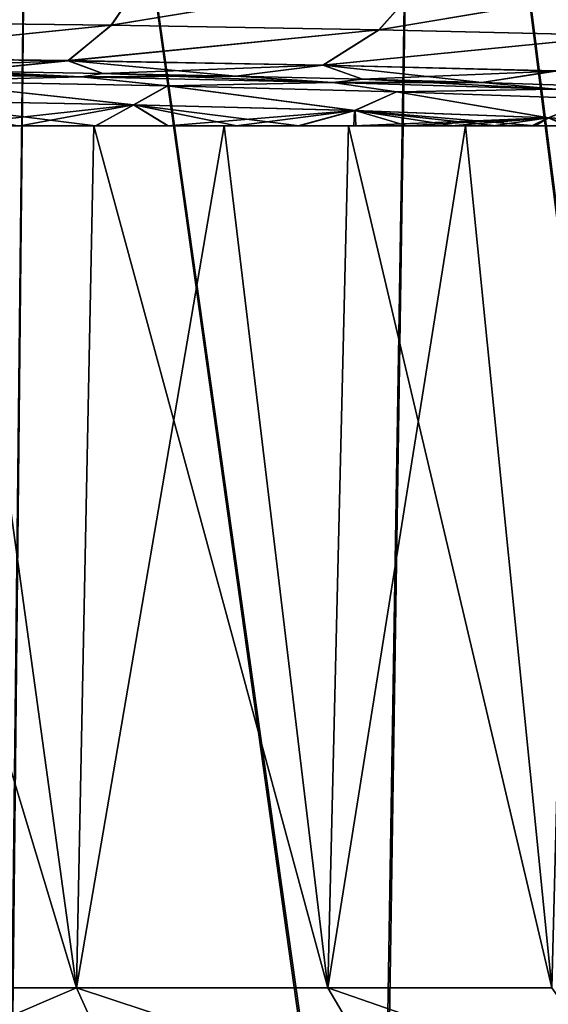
# Model space of a CAD drawing. Header units: metres. Extents: x -109 to 109, y -63 to 140.
# Tile 409 of 480: x 81.32 to 84.52, y 24.53 to 30.49. Entities that reach past the tile are written whole.
import ezdxf

# ---------------------------------------------------------------- set-up
doc = ezdxf.new("R2010")
doc.units = ezdxf.units.M
doc.layers.add('solid_502308_SW0001', color=7, linetype='CONTINUOUS')

msp = doc.modelspace()

# ---------------------------------------------------------------- linework, layer by layer
at = {"layer": 'solid_502308_SW0001'}
for points in [[(81.399994, 35.943851, 17.488295), (78.97303, 35.943851, 17.992622), (81.234428, 21.003973, 17.135998)], [(81.243011, 21.003897, -17.133621), (78.97303, 35.943851, -17.992622), (81.399994, 35.943851, -17.488295)], [(81.399994, 35.943851, 17.488295), (81.234428, 21.003973, 17.135998), (83.494278, 20.978489, 16.343622)], [(83.506989, 20.978315, -16.338171), (81.243011, 21.003897, -17.133621), (81.399994, 35.943851, -17.488295)], [(83.735672, 35.943851, 16.658192), (81.399994, 35.943851, 17.488295), (83.494278, 20.978489, 16.343622)], [(83.506989, 20.978315, -16.338171), (81.399994, 35.943851, -17.488295), (83.735672, 35.943851, -16.658192)], [(83.735672, 35.943851, 16.658192), (83.494278, 20.978489, 16.343622), (85.62635, 20.943518, 15.254893)], [(85.64315, 20.943193, -15.24482), (83.506989, 20.978315, -16.338171), (83.735672, 35.943851, -16.658192)], [(85.936569, 35.943851, 15.517779), (83.735672, 35.943851, 16.658192), (85.62635, 20.943518, 15.254893)], [(85.64315, 20.943193, -15.24482), (83.735672, 35.943851, -16.658192), (85.936569, 35.943851, -15.517779)], [(80.304527, 30.826345, 12.986215), (82.110306, 30.806145, 12.313916), (80.144478, 30.479918, 12.445709)], [(82.110306, 30.806145, 12.313916), (81.874489, 30.459648, 11.801953), (80.144478, 30.479918, 12.445709)], [(82.111115, 30.807625, -12.315634), (80.305145, 30.828011, -12.988259), (80.14518, 30.481073, -12.448055)], [(82.111115, 30.807625, -12.315634), (80.14518, 30.481073, -12.448055), (81.875412, 30.460676, -11.803926)], [(82.110306, 30.806145, 12.313916), (83.802986, 30.778362, 11.391355), (81.874489, 30.459648, 11.801953)], [(83.803909, 30.779657, -11.392737), (82.111115, 30.807625, -12.315634), (81.875412, 30.460676, -11.803926)], [(83.802986, 30.778362, 11.391355), (83.496368, 30.431791, 10.918437), (81.874489, 30.459648, 11.801953)], [(83.803909, 30.779657, -11.392737), (81.875412, 30.460676, -11.803926), (83.497414, 30.432692, -10.920028)], [(83.802986, 30.778362, 11.391355), (85.34787, 30.743587, 10.236886), (83.496368, 30.431791, 10.918437)], [(85.34787, 30.743587, 10.236886), (84.976875, 30.396944, 9.812648), (83.496368, 30.431791, 10.918437)], [(85.348824, 30.744698, -10.237943), (83.803909, 30.779657, -11.392737), (83.497414, 30.432692, -10.920028)], [(85.348824, 30.744698, -10.237943), (83.497414, 30.432692, -10.920028), (84.977966, 30.397715, -9.813867)], [(80.144478, 30.479918, 12.445709), (81.874489, 30.459648, 11.801953), (79.967339, 30.265478, 11.845366)], [(81.874489, 30.459648, 11.801953), (81.613419, 30.245132, 11.233099), (79.967339, 30.265478, 11.845366)], [(81.875412, 30.460676, -11.803926), (80.14518, 30.481073, -12.448055), (79.968094, 30.266069, -11.8479)], [(81.875412, 30.460676, -11.803926), (79.968094, 30.266069, -11.8479), (81.61441, 30.245659, -11.235231)], [(81.874489, 30.459648, 11.801953), (83.496368, 30.431791, 10.918437), (81.613419, 30.245132, 11.233099)], [(83.497414, 30.432692, -10.920028), (81.875412, 30.460676, -11.803926), (81.61441, 30.245659, -11.235231)], [(83.496368, 30.431791, 10.918437), (83.156776, 30.217196, 10.392703), (81.613419, 30.245132, 11.233099)], [(83.497414, 30.432692, -10.920028), (81.61441, 30.245659, -11.235231), (83.157898, 30.217657, -10.394424)], [(83.496368, 30.431791, 10.918437), (84.976875, 30.396944, 9.812648), (83.156776, 30.217196, 10.392703)], [(84.976875, 30.396944, 9.812648), (84.565804, 30.182262, 9.340744), (83.156776, 30.217196, 10.392703)], [(84.977966, 30.397715, -9.813867), (83.497414, 30.432692, -10.920028), (83.157898, 30.217657, -10.394424)], [(84.977966, 30.397715, -9.813867), (83.157898, 30.217657, -10.394424), (84.566971, 30.182657, -9.342065)], [(79.967339, 30.265478, 11.845366), (81.613419, 30.245132, 11.233099), (80.117287, 30.191805, 11.219819)], [(81.61441, 30.245659, -11.235231), (79.968094, 30.266069, -11.8479), (80.984444, 30.180595, -10.898828)], [(81.613419, 30.245132, 11.233099), (80.984444, 30.180595, 10.898828), (80.117287, 30.191805, 11.219819)], [(81.61441, 30.245659, -11.235231), (80.984444, 30.180595, -10.898828), (81.823341, 30.167028, -10.510313)], [(81.613419, 30.245132, 11.233099), (81.823341, 30.167028, 10.510313), (80.984444, 30.180595, 10.898828)], [(81.613419, 30.245132, 11.233099), (83.156776, 30.217196, 10.392703), (81.823341, 30.167028, 10.510313)], [(81.61441, 30.245659, -11.235231), (81.823341, 30.167028, -10.510313), (82.628769, 30.15119, -10.056769)], [(83.157898, 30.217657, -10.394424), (81.61441, 30.245659, -11.235231), (82.628769, 30.15119, -10.056769)], [(83.156776, 30.217196, 10.392703), (82.628769, 30.15119, 10.056769), (81.823341, 30.167028, 10.510313)], [(83.157898, 30.217657, -10.394424), (82.628769, 30.15119, -10.056769), (83.396034, 30.133173, -9.540808)], [(83.156776, 30.217196, 10.392703), (83.396034, 30.133173, 9.540808), (82.628769, 30.15119, 10.056769)], [(83.156776, 30.217196, 10.392703), (84.565804, 30.182262, 9.340744), (83.396034, 30.133173, 9.540808)], [(83.157898, 30.217657, -10.394424), (83.396034, 30.133173, -9.540808), (84.120399, 30.113079, -8.965412)], [(84.566971, 30.182657, -9.342065), (83.157898, 30.217657, -10.394424), (84.120399, 30.113079, -8.965412)], [(80.117287, 30.191805, -11.219819), (80.037842, 30.171099, -10.626888), (81.693604, 30.14666, -9.927043)], [(81.693604, 30.14666, 9.927043), (80.037842, 30.171099, 10.626888), (80.984444, 30.180595, 10.898828)], [(80.688133, 30.121513, 10.067707), (80.037842, 30.171099, 10.626888), (81.693604, 30.14666, 9.927043)], [(80.688797, 30.12158, -10.067779), (81.693604, 30.14666, -9.927043), (80.037842, 30.171099, -10.626888)], [(80.984444, 30.180595, -10.898828), (80.117287, 30.191805, -11.219819), (81.693604, 30.14666, -9.927043)], [(82.216469, 30.093464, 9.285596), (80.688133, 30.121513, 10.067707), (81.693604, 30.14666, 9.927043)], [(80.688797, 30.12158, -10.067779), (82.217346, 30.093525, -9.285434), (81.693604, 30.14666, -9.927043)], [(81.693604, 30.14666, 9.927043), (80.984444, 30.180595, 10.898828), (81.823341, 30.167028, 10.510313)], [(81.823341, 30.167028, -10.510313), (80.984444, 30.180595, -10.898828), (81.693604, 30.14666, -9.927043)], [(81.693604, 30.14666, 9.927043), (81.823341, 30.167028, 10.510313), (82.628769, 30.15119, 10.056769)], [(81.823341, 30.167028, -10.510313), (81.693604, 30.14666, -9.927043), (83.216896, 30.113319, -8.972297)], [(83.216896, 30.113319, 8.972297), (81.693604, 30.14666, 9.927043), (82.628769, 30.15119, 10.056769)], [(82.216469, 30.093464, 9.285596), (81.693604, 30.14666, 9.927043), (83.216896, 30.113319, 8.972297)], [(82.217346, 30.093525, -9.285434), (83.216896, 30.113319, -8.972297), (81.693604, 30.14666, -9.927043)], [(82.628769, 30.15119, -10.056769), (81.823341, 30.167028, -10.510313), (83.216896, 30.113319, -8.972297)], [(83.216896, 30.113319, 8.972297), (82.628769, 30.15119, 10.056769), (83.396034, 30.133173, 9.540808)], [(83.396034, 30.133173, -9.540808), (82.628769, 30.15119, -10.056769), (83.216896, 30.113319, -8.972297)], [(84.565804, 30.182262, 9.340744), (84.120399, 30.113079, 8.965412), (83.396034, 30.133173, 9.540808)], [(84.566971, 30.182657, -9.342065), (84.120399, 30.113079, -8.965412), (84.797211, 30.091042, -8.334327)], [(84.565804, 30.182262, 9.340744), (84.797211, 30.091042, 8.334327), (84.120399, 30.113079, 8.965412)], [(82.009445, 29.978178, 9.035552), (80.534874, 30.005814, 9.783349), (80.688133, 30.121513, 10.067707)], [(80.536934, 30.005924, -9.782806), (82.012016, 29.978264, -9.034315), (80.688797, 30.12158, -10.067779)], [(82.009445, 29.978178, 9.035552), (80.688133, 30.121513, 10.067707), (82.216469, 30.093464, 9.285596)], [(82.012016, 29.978264, -9.034315), (82.217346, 30.093525, -9.285434), (80.688797, 30.12158, -10.067779)], [(83.348969, 29.942379, 8.067642), (82.009445, 29.978178, 9.035552), (82.216469, 30.093464, 9.285596)], [(82.012016, 29.978264, -9.034315), (83.351875, 29.942436, -8.06555), (82.217346, 30.093525, -9.285434)], [(83.602478, 30.05715, 8.27378), (82.216469, 30.093464, 9.285596), (83.216896, 30.113319, 8.972297)], [(83.348969, 29.942379, 8.067642), (82.216469, 30.093464, 9.285596), (83.602478, 30.05715, 8.27378)], [(82.217346, 30.093525, -9.285434), (83.6035, 30.057201, -8.273323), (83.216896, 30.113319, -8.972297)], [(83.351875, 29.942436, -8.06555), (83.6035, 30.057201, -8.273323), (82.217346, 30.093525, -9.285434)], [(83.216896, 30.113319, 8.972297), (83.396034, 30.133173, 9.540808), (84.120399, 30.113079, 8.965412)], [(83.396034, 30.133173, -9.540808), (83.216896, 30.113319, -8.972297), (84.569023, 30.071922, -7.786828)], [(84.569023, 30.071922, 7.786828), (83.216896, 30.113319, 8.972297), (84.120399, 30.113079, 8.965412)], [(83.602478, 30.05715, 8.27378), (83.216896, 30.113319, 8.972297), (84.569023, 30.071922, 7.786828)], [(83.6035, 30.057201, -8.273323), (84.569023, 30.071922, -7.786828), (83.216896, 30.113319, -8.972297)], [(84.120399, 30.113079, -8.965412), (83.396034, 30.133173, -9.540808), (84.569023, 30.071922, -7.786828)], [(84.569023, 30.071922, 7.786828), (84.120399, 30.113079, 8.965412), (84.797211, 30.091042, 8.334327)], [(84.797211, 30.091042, -8.334327), (84.120399, 30.113079, -8.965412), (84.569023, 30.071922, -7.786828)], [(84.520851, 29.899307, 6.903698), (83.348969, 29.942379, 8.067642), (83.602478, 30.05715, 8.27378)], [(83.351875, 29.942436, -8.06555), (84.523865, 29.899328, -6.900629), (83.6035, 30.057201, -8.273323)], [(84.811897, 30.013479, 7.057821), (83.602478, 30.05715, 8.27378), (84.569023, 30.071922, 7.786828)], [(84.520851, 29.899307, 6.903698), (83.602478, 30.05715, 8.27378), (84.811897, 30.013479, 7.057821)], [(83.6035, 30.057201, -8.273323), (84.812996, 30.013519, -7.057021), (84.569023, 30.071922, -7.786828)], [(84.523865, 29.899328, -6.900629), (84.812996, 30.013519, -7.057021), (83.6035, 30.057201, -8.273323)], [(80.855064, 29.85, 9.380998), (80.534874, 30.005814, 9.783349), (82.009445, 29.978178, 9.035552)], [(81.779823, 29.85, -8.921541), (82.012016, 29.978264, -9.034315), (80.536934, 30.005924, -9.782806)], [(81.317543, 29.85, -9.164592), (81.779823, 29.85, -8.921541), (80.536934, 30.005924, -9.782806)], [(81.323036, 29.85, 9.161939), (80.855064, 29.85, 9.380998), (82.009445, 29.978178, 9.035552)], [(81.782257, 29.85, 8.920019), (81.323036, 29.85, 9.161939), (82.009445, 29.978178, 9.035552)], [(81.779823, 29.85, -8.921541), (82.219818, 29.85, -8.663077), (82.012016, 29.978264, -9.034315)], [(82.218491, 29.85, 8.664113), (81.782257, 29.85, 8.920019), (82.009445, 29.978178, 9.035552)], [(82.218491, 29.85, 8.664113), (82.009445, 29.978178, 9.035552), (83.348969, 29.942379, 8.067642)], [(83.013336, 29.85, -8.123609), (83.351875, 29.942436, -8.06555), (82.012016, 29.978264, -9.034315)], [(82.635925, 29.85, -8.392071), (83.013336, 29.85, -8.123609), (82.012016, 29.978264, -9.034315)], [(82.219818, 29.85, -8.663077), (82.635925, 29.85, -8.392071), (82.012016, 29.978264, -9.034315)], [(85.49736, 29.85, 5.571527), (84.520851, 29.899307, 6.903698), (84.811897, 30.013479, 7.057821)], [(82.631561, 29.85, 8.394815), (82.218491, 29.85, 8.664113), (83.348969, 29.942379, 8.067642)], [(83.006493, 29.85, 8.128933), (82.631561, 29.85, 8.394815), (83.348969, 29.942379, 8.067642)], [(83.344719, 29.85, 7.865743), (83.006493, 29.85, 8.128933), (83.348969, 29.942379, 8.067642)], [(83.013336, 29.85, -8.123609), (83.35611, 29.85, -7.85657), (83.351875, 29.942436, -8.06555)], [(83.344719, 29.85, 7.865743), (83.348969, 29.942379, 8.067642), (84.520851, 29.899307, 6.903698)], [(84.442848, 29.85, -6.853379), (84.523865, 29.899328, -6.900629), (83.351875, 29.942436, -8.06555)], [(84.20813, 29.85, -7.093644), (84.442848, 29.85, -6.853379), (83.351875, 29.942436, -8.06555)], [(83.950035, 29.85, -7.341138), (84.20813, 29.85, -7.093644), (83.351875, 29.942436, -8.06555)], [(83.667809, 29.85, -7.595917), (83.950035, 29.85, -7.341138), (83.351875, 29.942436, -8.06555)], [(83.35611, 29.85, -7.85657), (83.667809, 29.85, -7.595917), (83.351875, 29.942436, -8.06555)], [(80.942879, 29.85, 10.47146), (81.663895, 24.625, 10.135325), (80.014854, 24.625, 10.818337)], [(80.089432, 29.85, -10.79382), (80.014854, 24.625, -10.818337), (81.663895, 24.625, -10.135325)], [(80.942879, 29.85, -10.47146), (80.089432, 29.85, -10.79382), (81.663895, 24.625, -10.135325)], [(80.942879, 29.85, 10.47146), (80.855064, 29.85, 9.380998), (81.323036, 29.85, 9.161939)], [(80.942879, 29.85, 10.47146), (81.323036, 29.85, 9.161939), (81.768539, 29.85, 10.08128)], [(81.768539, 29.85, -10.08128), (81.317543, 29.85, -9.164592), (80.942879, 29.85, -10.47146)], [(80.942879, 29.85, 10.47146), (81.768539, 29.85, 10.08128), (81.663895, 24.625, 10.135325)], [(81.768539, 29.85, -10.08128), (80.942879, 29.85, -10.47146), (81.663895, 24.625, -10.135325)], [(81.768539, 29.85, -10.08128), (81.779823, 29.85, -8.921541), (81.317543, 29.85, -9.164592)], [(81.768539, 29.85, 10.08128), (81.323036, 29.85, 9.161939), (81.782257, 29.85, 8.920019)], [(82.559425, 29.85, 9.626748), (83.186386, 24.625, 9.202329), (81.663895, 24.625, 10.135325)], [(81.768539, 29.85, 10.08128), (82.559425, 29.85, 9.626748), (81.663895, 24.625, 10.135325)], [(81.768539, 29.85, -10.08128), (81.663895, 24.625, -10.135325), (83.186386, 24.625, -9.202329)], [(81.768539, 29.85, 10.08128), (81.782257, 29.85, 8.920019), (82.218491, 29.85, 8.664113)], [(81.768539, 29.85, 10.08128), (82.218491, 29.85, 8.664113), (82.559425, 29.85, 9.626748)], [(82.559425, 29.85, -9.626748), (81.779823, 29.85, -8.921541), (81.768539, 29.85, -10.08128)], [(82.559425, 29.85, -9.626748), (81.768539, 29.85, -10.08128), (83.186386, 24.625, -9.202329)], [(82.559425, 29.85, -9.626748), (82.219818, 29.85, -8.663077), (81.779823, 29.85, -8.921541)], [(82.559425, 29.85, 9.626748), (82.218491, 29.85, 8.664113), (82.631561, 29.85, 8.394815)], [(82.559425, 29.85, -9.626748), (82.635925, 29.85, -8.392071), (82.219818, 29.85, -8.663077)], [(82.559425, 29.85, 9.626748), (82.631561, 29.85, 8.394815), (83.006493, 29.85, 8.128933)], [(82.559425, 29.85, 9.626748), (83.006493, 29.85, 8.128933), (83.311417, 29.85, 9.110116)], [(83.311417, 29.85, -9.110116), (82.635925, 29.85, -8.392071), (82.559425, 29.85, -9.626748)], [(82.559425, 29.85, 9.626748), (83.311417, 29.85, 9.110116), (83.186386, 24.625, 9.202329)], [(83.311417, 29.85, -9.110116), (82.559425, 29.85, -9.626748), (83.186386, 24.625, -9.202329)], [(83.311417, 29.85, -9.110116), (83.013336, 29.85, -8.123609), (82.635925, 29.85, -8.392071)], [(83.311417, 29.85, 9.110116), (83.006493, 29.85, 8.128933), (83.344719, 29.85, 7.865743)], [(83.311417, 29.85, -9.110116), (83.35611, 29.85, -7.85657), (83.013336, 29.85, -8.123609)], [(84.02021, 29.85, 8.534469), (84.543343, 24.625, 8.04334), (83.186386, 24.625, 9.202329)], [(83.311417, 29.85, 9.110116), (84.02021, 29.85, 8.534469), (83.186386, 24.625, 9.202329)], [(83.311417, 29.85, -9.110116), (83.186386, 24.625, -9.202329), (84.543343, 24.625, -8.04334)], [(83.311417, 29.85, 9.110116), (83.344719, 29.85, 7.865743), (83.653534, 29.85, 7.608439)], [(83.311417, 29.85, 9.110116), (83.653534, 29.85, 7.608439), (83.93306, 29.85, 7.356871)], [(83.311417, 29.85, 9.110116), (83.93306, 29.85, 7.356871), (84.02021, 29.85, 8.534469)], [(84.02021, 29.85, -8.534469), (83.35611, 29.85, -7.85657), (83.311417, 29.85, -9.110116)], [(84.02021, 29.85, -8.534469), (83.311417, 29.85, -9.110116), (84.543343, 24.625, -8.04334)], [(83.653534, 29.85, 7.608439), (83.344719, 29.85, 7.865743), (84.520851, 29.899307, 6.903698)], [(84.02021, 29.85, -8.534469), (83.667809, 29.85, -7.595917), (83.35611, 29.85, -7.85657)], [(83.93306, 29.85, 7.356871), (83.653534, 29.85, 7.608439), (84.520851, 29.899307, 6.903698)], [(84.02021, 29.85, -8.534469), (83.950035, 29.85, -7.341138), (83.667809, 29.85, -7.595917)], [(84.189209, 29.85, 7.11248), (83.93306, 29.85, 7.356871), (84.520851, 29.899307, 6.903698)], [(84.02021, 29.85, 8.534469), (83.93306, 29.85, 7.356871), (84.189209, 29.85, 7.11248)], [(84.02021, 29.85, -8.534469), (84.20813, 29.85, -7.093644), (83.950035, 29.85, -7.341138)], [(84.02021, 29.85, 8.534469), (84.189209, 29.85, 7.11248), (84.421989, 29.85, 6.875196)], [(84.02021, 29.85, 8.534469), (84.421989, 29.85, 6.875196), (84.636009, 29.85, 6.645577)], [(84.02021, 29.85, 8.534469), (84.636009, 29.85, 6.645577), (84.679825, 29.85, 7.904486)], [(84.679825, 29.85, -7.904486), (84.20813, 29.85, -7.093644), (84.02021, 29.85, -8.534469)], [(84.02021, 29.85, 8.534469), (84.679825, 29.85, 7.904486), (84.543343, 24.625, 8.04334)], [(84.679825, 29.85, -7.904486), (84.02021, 29.85, -8.534469), (84.543343, 24.625, -8.04334)], [(84.421989, 29.85, 6.875196), (84.189209, 29.85, 7.11248), (84.520851, 29.899307, 6.903698)], [(84.679825, 29.85, -7.904486), (84.442848, 29.85, -6.853379), (84.20813, 29.85, -7.093644)], [(84.636009, 29.85, 6.645577), (84.421989, 29.85, 6.875196), (84.520851, 29.899307, 6.903698)], [(84.442848, 29.85, -6.853379), (84.658089, 29.85, -6.620982), (84.523865, 29.899328, -6.900629)], [(84.679825, 29.85, -7.904486), (84.658089, 29.85, -6.620982), (84.442848, 29.85, -6.853379)], [(84.636009, 29.85, 6.645577), (84.520851, 29.899307, 6.903698), (85.49736, 29.85, 5.571527)], [(80.014854, 24.625, 10.818337), (81.663895, 24.625, 10.135325), (80.207947, 24, 11.412763)], [(80.014854, 24.625, -10.818337), (80.207947, 24, -11.412763), (81.947693, 24, -10.692191)], [(81.663895, 24.625, -10.135325), (80.014854, 24.625, -10.818337), (81.947693, 24, -10.692191)], [(81.663895, 24.625, 10.135325), (81.947693, 24, 10.692191), (80.207947, 24, 11.412763)], [(81.663895, 24.625, 10.135325), (83.553581, 24, 9.708076), (81.947693, 24, 10.692191)], [(81.663895, 24.625, 10.135325), (83.186386, 24.625, 9.202329), (83.553581, 24, 9.708076)], [(81.663895, 24.625, -10.135325), (81.947693, 24, -10.692191), (83.553581, 24, -9.708076)], [(83.186386, 24.625, -9.202329), (81.663895, 24.625, -10.135325), (83.553581, 24, -9.708076)], [(83.186386, 24.625, 9.202329), (84.985092, 24, 8.48543), (83.553581, 24, 9.708076)], [(83.186386, 24.625, 9.202329), (84.543343, 24.625, 8.04334), (84.985092, 24, 8.48543)], [(83.186386, 24.625, -9.202329), (83.553581, 24, -9.708076), (84.985092, 24, -8.48543)], [(84.543343, 24.625, -8.04334), (83.186386, 24.625, -9.202329), (84.985092, 24, -8.48543)]]:
    msp.add_3dface(points, dxfattribs=at)

doc.saveas('drawing.dxf')
